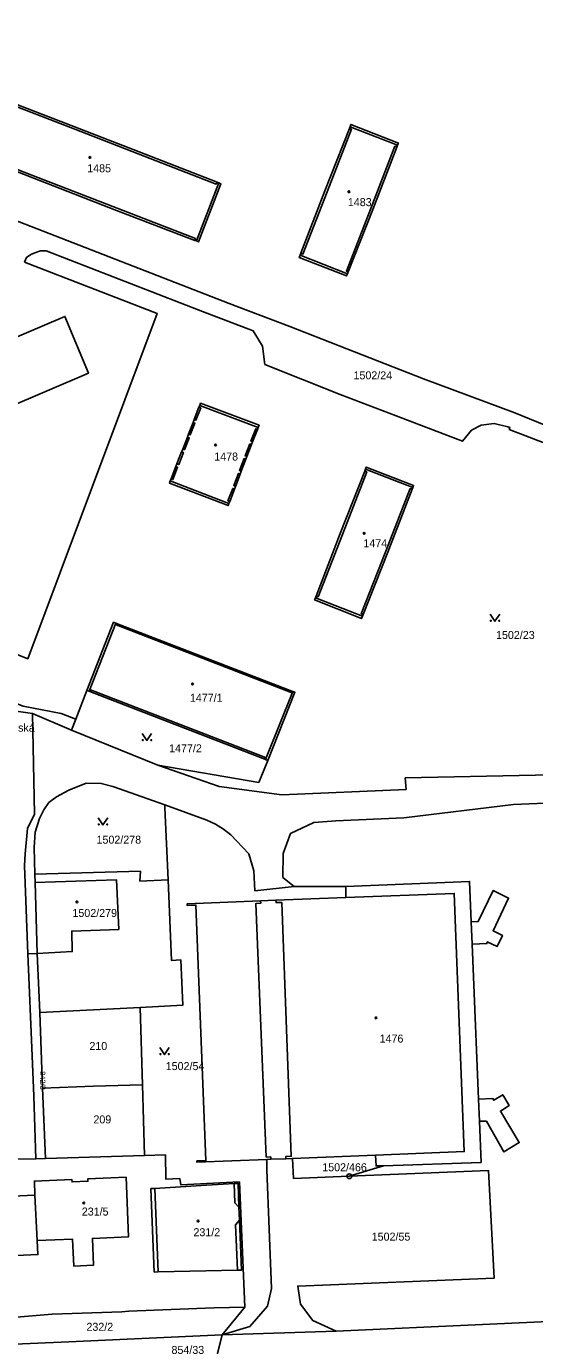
# Model space of a CAD drawing. Extents: x -737240 to -735272, y -1119606 to -1117878.
# Drawn here: x -736674.7 to -736566.6, y -1118855.7 to -1118575.4 of the extents above; entities that cross this region are included whole.
import ezdxf

# ---------------------------------------------------------------- set-up
doc = ezdxf.new("R2010")
doc.units = 0
for name, color, linetype in [('Level 1', 7, 'Continuous'), ('Level 13', 7, 'Continuous'), ('Level 15', 7, 'Continuous'), ('Level 16', 7, 'Continuous'), ('Level 18', 7, 'Continuous'), ('Level 19', 7, 'Continuous'), ('Level 25', 7, 'Continuous'), ('Level 4', 7, 'Continuous')]:
    doc.layers.add(name, color=color, linetype=linetype)

msp = doc.modelspace()

# ---------------------------------------------------------------- linework, layer by layer
at = {"layer": 'Level 1'}
for p, q in [((-736605.98, -1118597.11), (-736605.83, -1118596.74)), ((-736595.71, -1118600.68), (-736595.86, -1118601.07)), ((-736634.12, -1118608.54), (-736633.75, -1118608.68)), ((-736638.51, -1118621.03), (-736638.87, -1118620.89)), ((-736616.44, -1118624.07), (-736616.27, -1118623.64)), ((-736606.21, -1118627.56), (-736606.37, -1118627.98)), ((-736638.97, -1118658.97), (-736637.95, -1118656.37)), ((-736637.95, -1118656.37), (-736637.79, -1118655.95)), ((-736640.19, -1118662.1), (-736639.2, -1118659.57)), ((-736639.2, -1118659.57), (-736638.97, -1118658.97)), ((-736625.37, -1118660.66), (-736625.53, -1118661.08)), ((-736641.41, -1118665.23), (-736640.41, -1118662.68)), ((-736640.41, -1118662.68), (-736640.19, -1118662.1)), ((-736625.53, -1118661.08), (-736626.54, -1118663.7)), ((-736642.64, -1118668.38), (-736641.64, -1118665.82)), ((-736641.64, -1118665.82), (-736641.41, -1118665.23)), ((-736626.76, -1118664.28), (-736627.75, -1118666.83)), ((-736626.54, -1118663.7), (-736626.76, -1118664.28)), ((-736643.89, -1118671.59), (-736642.86, -1118668.97)), ((-736642.86, -1118668.97), (-736642.64, -1118668.38)), ((-736627.97, -1118667.42), (-736628.95, -1118669.96)), ((-736627.75, -1118666.83), (-736627.97, -1118667.42)), ((-736644.05, -1118672.01), (-736643.89, -1118671.59)), ((-736629.18, -1118670.56), (-736630.18, -1118673.16)), ((-736628.95, -1118669.96), (-736629.18, -1118670.56)), ((-736602.7, -1118669.92), (-736602.57, -1118669.54)), ((-736630.41, -1118673.74), (-736631.42, -1118676.36)), ((-736630.18, -1118673.16), (-736630.41, -1118673.74)), ((-736592.49, -1118673.42), (-736592.63, -1118673.79)), ((-736631.42, -1118676.36), (-736631.58, -1118676.78)), ((-736613.17, -1118696.84), (-736613.03, -1118696.47)), ((-736655.65, -1118702.21), (-736655.46, -1118702.28)), ((-736655.46, -1118702.28), (-736618.22, -1118716.65)), ((-736603.04, -1118700.4), (-736603.19, -1118700.77)), ((-736664.14, -1118722.6), (-736661.79, -1118716.53)), ((-736661.33, -1118716.71), (-736661.79, -1118716.53)), ((-736661.16, -1118716.78), (-736661.33, -1118716.71)), ((-736623.97, -1118731.14), (-736661.16, -1118716.78)), ((-736618.22, -1118716.65), (-736618.03, -1118716.72)), ((-736673.37, -1118721.44), (-736665.06, -1118724.97)), ((-736665.06, -1118724.97), (-736664.14, -1118722.6)), ((-736646.73, -1118732.37), (-736665.06, -1118724.97)), ((-736623.8, -1118731.21), (-736623.97, -1118731.14)), ((-736623.34, -1118731.39), (-736623.8, -1118731.21)), ((-736672.83, -1118755.56), (-736672.78, -1118757.3)), ((-736672.78, -1118757.3), (-736672.38, -1118772.42)), ((-736617.71, -1118758.19), (-736606.76, -1118758.16)), ((-736606.7, -1118760.54), (-736606.76, -1118758.16)), ((-736624.85, -1118761.23), (-736621.59, -1118761.11)), ((-736621.59, -1118761.11), (-736606.7, -1118760.54)), ((-736579.86, -1118770.45), (-736578.53, -1118803.34)), ((-736671.24, -1118801.02), (-736671.81, -1118784.96)), ((-736649.98, -1118800.3), (-736649.56, -1118815.32)), ((-736670.6, -1118815.96), (-736671.24, -1118801.02)), ((-736672.66, -1118816.07), (-736670.6, -1118815.96)), ((-736649.56, -1118815.32), (-736670.6, -1118815.96)), ((-736622.67, -1118816.15), (-736623.5, -1118816.17)), ((-736619.46, -1118816.04), (-736622.67, -1118816.15)), ((-736618.05, -1118815.97), (-736619.46, -1118816.04)), ((-736600.4, -1118815.26), (-736618.05, -1118815.97)), ((-736605.99, -1118819.74), (-736598.74, -1118817.51)), ((-736672.83, -1118823.76), (-736672.33, -1118833.43)), ((-736629.37, -1118829.1), (-736629.48, -1118826.34)), ((-736646.61, -1118840.09), (-736629.79, -1118839.69)), ((-736628.22, -1118847.56), (-736633.01, -1118853.47)), ((-736633.01, -1118853.47), (-736634.88, -1118860.85)), ((-736608.77, -1118852.66), (-736633.01, -1118853.47))]:
    msp.add_line(p, q, dxfattribs=at)
for points in [[(-736794.62, -1118560.04), (-736795.14, -1118564.88), (-736794.2, -1118568.06), (-736789.45, -1118572.95), (-736631.53, -1118634.34), (-736618.64, -1118639.21), (-736604.88, -1118644.59), (-736590.23, -1118650.31), (-736570.76, -1118657.53), (-736554.46, -1118664.23), (-736526.71, -1118675.18), (-736508.82, -1118682.05), (-736489.97, -1118689.08), (-736482.05, -1118692.05), (-736473.7, -1118693.54), (-736465.29, -1118693.7), (-736453.8, -1118693.45), (-736428.55, -1118692.43), (-736385.71, -1118690.13)], [(-736680.81, -1118590.44), (-736664.18, -1118596.83), (-736650.69, -1118602.06), (-736634.12, -1118608.54)], [(-736605.83, -1118596.74), (-736605.65, -1118596.27), (-736595.53, -1118600.21), (-736595.71, -1118600.68)], [(-736616.27, -1118623.64), (-736611.17, -1118610.38), (-736605.98, -1118597.11)], [(-736595.86, -1118601.07), (-736600.97, -1118614.31), (-736606.21, -1118627.56)], [(-736638.87, -1118620.89), (-736655.51, -1118614.52), (-736673.3, -1118607.63), (-736685.61, -1118602.77)], [(-736633.75, -1118608.68), (-736633.28, -1118608.86), (-736638.04, -1118621.21), (-736638.51, -1118621.03)], [(-736675.09, -1118625.55), (-736674.61, -1118624.53), (-736673.74, -1118623.91), (-736672.89, -1118623.57), (-736671.64, -1118623.09), (-736670.46, -1118623.13), (-736637.2, -1118636), (-736626.41, -1118640.09), (-736624.42, -1118643.37), (-736623.95, -1118647.24), (-736607.94, -1118653.66), (-736594.52, -1118658.78), (-736581.89, -1118663.59), (-736579.99, -1118661.22), (-736577.96, -1118660.17), (-736575.16, -1118659.78), (-736572.27, -1118660.51), (-736571.82, -1118660.69), (-736571.97, -1118661.07), (-736549.81, -1118669.61)], [(-736606.37, -1118627.98), (-736606.55, -1118628.45), (-736616.62, -1118624.54), (-736616.44, -1118624.07)], [(-736675.09, -1118625.55), (-736646.86, -1118636.43), (-736674.36, -1118709.79), (-736687.01, -1118704.7)], [(-736684.36, -1118668.59), (-736687.88, -1118660.34), (-736661.46, -1118649.1), (-736666.47, -1118637.04), (-736692.99, -1118648.33), (-736689.48, -1118656.57), (-736723.72, -1118671.14), (-736718.59, -1118683.12)], [(-736637.79, -1118655.95), (-736637.61, -1118655.49), (-736625.19, -1118660.19), (-736625.37, -1118660.66)], [(-736602.57, -1118669.54), (-736602.38, -1118669.08), (-736592.31, -1118672.95), (-736592.49, -1118673.42)], [(-736631.58, -1118676.78), (-736631.76, -1118677.25), (-736644.23, -1118672.47), (-736644.05, -1118672.01)], [(-736613.03, -1118696.47), (-736607.93, -1118683.17), (-736602.7, -1118669.92)], [(-736592.63, -1118673.79), (-736597.77, -1118687.12), (-736603.04, -1118700.4)], [(-736603.19, -1118700.77), (-736603.37, -1118701.23), (-736613.36, -1118697.3), (-736613.17, -1118696.84)], [(-736661.79, -1118716.53), (-736656.11, -1118702.03), (-736655.65, -1118702.21)], [(-736664.14, -1118722.6), (-736667.23, -1118721.43), (-736675.35, -1118719.88), (-736680.1, -1118718.04), (-736685.14, -1118716.33), (-736694.8, -1118712.62)], [(-736673.37, -1118721.44), (-736722.58, -1118714.49), (-736723.35, -1118716.43), (-736726.61, -1118718.57), (-736730.96, -1118717.94), (-736731.39, -1118717.49)], [(-736722.58, -1118714.49), (-736673.37, -1118721.44), (-736672.94, -1118742.81), (-736674.44, -1118745.84), (-736674.89, -1118751.22)], [(-736618.03, -1118716.72), (-736617.57, -1118716.9), (-736623.34, -1118731.39)], [(-736672.38, -1118772.42), (-736674.36, -1118772.47), (-736675.09, -1118753.69), (-736674.89, -1118751.22), (-736674.44, -1118745.84), (-736672.94, -1118742.81), (-736673.37, -1118721.44)], [(-736623.34, -1118731.39), (-736625.23, -1118736.06), (-736646.73, -1118732.37)], [(-736524.24, -1118732.72), (-736566.38, -1118734.5), (-736594.1, -1118735.1), (-736593.92, -1118737.57), (-736620.34, -1118738.69), (-736633.66, -1118736.95), (-736646.73, -1118732.37)], [(-736374.31, -1118739.15), (-736376.7, -1118736.05), (-736380.17, -1118733.71), (-736383.73, -1118732.83), (-736403.06, -1118733.69), (-736410.52, -1118734.02), (-736417.99, -1118734.35), (-736426.61, -1118734.74), (-736433.41, -1118735.04), (-736439.44, -1118735.3), (-736485.53, -1118737.29), (-736523.99, -1118738.79), (-736571.04, -1118740.76), (-736594.36, -1118743.59), (-736608.82, -1118744.26), (-736613.51, -1118744.6), (-736618.51, -1118746.94), (-736620.05, -1118751.14), (-736620.13, -1118756.26), (-736617.71, -1118758.19)], [(-736645.21, -1118740.83), (-736656.26, -1118736.96), (-736658.72, -1118736.29), (-736661.92, -1118736.25), (-736665.66, -1118737.68), (-736668.28, -1118739.15), (-736669.85, -1118740.35), (-736670.98, -1118741.92), (-736671.88, -1118743.74), (-736672.8, -1118746.63), (-736672.99, -1118749.87), (-736672.83, -1118755.56)], [(-736644.54, -1118756.76), (-736645.2, -1118741.48), (-736645.21, -1118740.83)], [(-736617.71, -1118758.19), (-736626.07, -1118759.09), (-736626.29, -1118754.84), (-736627.33, -1118751.23), (-736631.2, -1118747.24), (-736632.72, -1118745.98), (-736634.42, -1118744.92), (-736636.27, -1118744.07), (-736645.21, -1118740.83)], [(-736675.09, -1118753.69), (-736674.36, -1118772.47)], [(-736644.54, -1118756.76), (-736650.5, -1118757.02), (-736650.42, -1118754.94), (-736672.83, -1118755.56)], [(-736650.44, -1118783.89), (-736641.42, -1118783.43), (-736641.81, -1118773.8), (-736643.81, -1118773.88), (-736644.54, -1118756.76)], [(-736606.76, -1118758.16), (-736580.4, -1118757.12), (-736580.05, -1118765.66)], [(-736623.5, -1118816.17), (-736638.39, -1118816.79), (-736638.4, -1118816.49), (-736636.49, -1118816.41), (-736638.59, -1118762.12), (-736640.49, -1118762.2), (-736640.5, -1118761.9), (-736624.85, -1118761.23)], [(-736580.05, -1118765.66), (-736578.56, -1118765.6), (-736575.43, -1118759.04), (-736572.11, -1118760.65), (-736575.43, -1118767.57), (-736573.42, -1118768.57), (-736574.57, -1118770.95), (-736576.67, -1118769.97), (-736576.73, -1118770.32), (-736579.86, -1118770.45)], [(-736674.36, -1118772.47), (-736672.38, -1118772.42), (-736671.81, -1118784.96)], [(-736674.36, -1118772.47), (-736673.45, -1118794.13), (-736673.1, -1118802.7), (-736672.66, -1118816.07)], [(-736650.44, -1118783.89), (-736671.81, -1118784.96), (-736672.38, -1118772.42)], [(-736671.81, -1118784.96), (-736650.44, -1118783.89), (-736649.98, -1118800.3)], [(-736633.01, -1118853.47), (-736628.22, -1118847.56), (-736629.35, -1118820.96), (-736641.79, -1118821.59), (-736642.04, -1118820.26), (-736645.03, -1118820.34), (-736645.09, -1118815.18), (-736649.56, -1118815.32), (-736649.98, -1118800.3), (-736650.44, -1118783.89)], [(-736671.24, -1118801.02), (-736660.38, -1118800.64), (-736649.98, -1118800.3)], [(-736578.53, -1118803.34), (-736575.48, -1118803.22), (-736575.27, -1118803.61), (-736573.36, -1118802.43), (-736572.03, -1118804.72), (-736573.87, -1118805.9), (-736569.84, -1118812.58), (-736573.1, -1118814.59), (-736576.84, -1118808.02), (-736578.33, -1118808.08)], [(-736578.33, -1118808.08), (-736577.98, -1118816.82), (-736598.74, -1118817.51)], [(-736680.57, -1118816.01), (-736678.5, -1118816.11), (-736672.66, -1118816.07)], [(-736649.56, -1118815.32), (-736645.09, -1118815.18), (-736645.03, -1118820.34), (-736642.04, -1118820.26), (-736641.79, -1118821.59), (-736629.35, -1118820.96), (-736628.22, -1118847.56)], [(-736623.5, -1118816.17), (-736623.55, -1118818.35), (-736622.55, -1118843.61), (-736623.35, -1118847.32), (-736627.16, -1118851.67), (-736633.01, -1118853.47)], [(-736618.05, -1118815.97), (-736617.83, -1118820.22), (-736605.99, -1118819.74)], [(-736598.74, -1118817.51), (-736600.3, -1118817.56), (-736600.4, -1118815.26)], [(-736672.33, -1118833.43), (-736664.84, -1118833.12), (-736664.6, -1118838.82), (-736660.37, -1118838.64), (-736660.61, -1118832.94), (-736652.93, -1118832.62), (-736653.46, -1118819.96), (-736661.58, -1118820.29), (-736661.56, -1118820.8), (-736664.94, -1118820.95), (-736664.97, -1118820.44), (-736672.96, -1118820.77), (-736672.83, -1118823.76)], [(-736605.99, -1118819.74), (-736576.36, -1118818.54), (-736575.17, -1118841.4), (-736616.96, -1118843.1), (-736616.35, -1118846.95), (-736613.77, -1118850.43), (-736608.77, -1118852.66)], [(-736647.36, -1118822.33), (-736648.18, -1118822.38), (-736647.48, -1118840.11), (-736646.61, -1118840.09)], [(-736630.49, -1118821.32), (-736637.51, -1118821.74), (-736647.36, -1118822.33)], [(-736629.48, -1118826.34), (-736629.64, -1118821.27), (-736630.49, -1118821.32)], [(-736672.83, -1118823.76), (-736680.93, -1118824.1), (-736680.91, -1118824.58), (-736684.28, -1118824.72), (-736684.3, -1118824.24), (-736692.06, -1118824.57)], [(-736629.79, -1118839.69), (-736628.88, -1118839.67), (-736629.37, -1118829.1)], [(-736691.53, -1118837.21), (-736684.01, -1118836.9), (-736683.78, -1118842.54), (-736679.67, -1118842.45), (-736679.78, -1118836.72), (-736672.2, -1118836.41), (-736672.33, -1118833.43)], [(-736505.05, -1118845.2), (-736519.9, -1118845.7), (-736541.27, -1118849.56), (-736546.57, -1118849.84), (-736608.77, -1118852.66)], [(-736628.22, -1118847.56), (-736634.76, -1118847.69), (-736643.86, -1118848.09), (-736652.86, -1118848.43), (-736654.33, -1118848.56), (-736669.2, -1118849.03), (-736677.6, -1118849.75)], [(-736633.01, -1118853.47), (-736665.64, -1118854.91), (-736682.17, -1118855.67)], [(-736506.92, -1118860.92), (-736525.69, -1118861.73), (-736529.79, -1118862.07), (-736539.75, -1118862.47), (-736564.45, -1118863.62), (-736569.38, -1118863.89), (-736569.9, -1118863.89), (-736574.28, -1118863.87), (-736580.45, -1118864.13), (-736585.34, -1118864.34), (-736590.89, -1118864.56), (-736591.82, -1118864.63), (-736600.81, -1118865.34), (-736607.58, -1118865.65), (-736618.6, -1118866.05), (-736632.61, -1118866.56), (-736636.36, -1118866.68), (-736634.88, -1118860.85), (-736633.01, -1118853.47)]]:
    msp.add_lwpolyline(points, dxfattribs=at)
at = {"layer": 'Level 13'}
for points in [[(-736722.58, -1118714.49), (-736673.37, -1118721.44), (-736672.94, -1118742.81), (-736674.44, -1118745.84), (-736674.89, -1118751.22)], [(-736722.58, -1118714.49), (-736673.37, -1118721.44), (-736672.94, -1118742.81), (-736674.44, -1118745.84), (-736674.89, -1118751.22)], [(-736675.09, -1118753.69), (-736674.36, -1118772.47), (-736672.38, -1118772.42), (-736671.81, -1118784.96), (-736650.44, -1118783.89), (-736649.98, -1118800.3), (-736649.56, -1118815.32), (-736645.09, -1118815.18), (-736645.03, -1118820.34), (-736642.04, -1118820.26), (-736641.79, -1118821.59), (-736629.35, -1118820.96), (-736628.22, -1118847.56), (-736633.01, -1118853.47), (-736636.36, -1118866.68)], [(-736675.09, -1118753.69), (-736674.36, -1118772.47), (-736672.38, -1118772.42), (-736671.81, -1118784.96), (-736650.44, -1118783.89), (-736649.98, -1118800.3), (-736649.56, -1118815.32), (-736645.09, -1118815.18), (-736645.03, -1118820.34), (-736642.04, -1118820.26), (-736641.79, -1118821.59), (-736629.35, -1118820.96), (-736628.22, -1118847.56), (-736633.01, -1118853.47), (-736636.36, -1118866.68)]]:
    msp.add_lwpolyline(points, dxfattribs=at)
at = {"layer": 'Level 25'}
for points in [[(-736574.01, -1118700.31), (-736575.01, -1118701.81), (-736576.01, -1118700.31)], [(-736648.02, -1118725.66), (-736649.02, -1118727.16), (-736650.02, -1118725.66)], [(-736657.37, -1118743.59), (-736658.37, -1118745.09), (-736659.37, -1118743.59)], [(-736644.27, -1118792.38), (-736645.27, -1118793.88), (-736646.27, -1118792.38)]]:
    msp.add_lwpolyline(points, dxfattribs=at)
for centre in [(-736575.91, -1118701.71), (-736574.11, -1118701.71), (-736649.92, -1118727.06), (-736648.12, -1118727.06), (-736659.27, -1118744.99), (-736657.47, -1118744.99), (-736646.17, -1118793.78), (-736644.37, -1118793.78)]:
    msp.add_circle(centre, 0.1, dxfattribs=at)
for centre, major_axis in [((-736661.16, -1118603.28), (0.18, 0)), ((-736606.07, -1118610.57), (0.18, 0)), ((-736634.43, -1118664.37), (0.18, 0)), ((-736602.83, -1118683.15), (0.18, 0)), ((-736639.32, -1118715.17), (0.18, 0)), ((-736663.92, -1118761.45), (0.18, 0)), ((-736600.3, -1118786.09), (0.18, 0)), ((-736605.99, -1118819.74), (0.516, 0)), ((-736605.99, -1118819.74), (0.0375, 0)), ((-736662.46, -1118825.43), (0.18, 0)), ((-736638.13, -1118829.28), (0.18, 0))]:
    msp.add_ellipse(centre, major_axis=major_axis, ratio=0.9848078, dxfattribs=at)
at = {"layer": 'Level 4'}
for p, q in [((-736605.83, -1118596.74), (-736595.71, -1118600.68)), ((-736638.51, -1118621.03), (-736633.75, -1118608.68)), ((-736616.44, -1118624.07), (-736606.37, -1118627.98)), ((-736637.79, -1118655.95), (-736625.37, -1118660.66)), ((-736644.05, -1118672.01), (-736631.58, -1118676.78)), ((-736602.57, -1118669.54), (-736592.49, -1118673.42)), ((-736613.17, -1118696.84), (-736603.19, -1118700.77)), ((-736661.33, -1118716.71), (-736655.65, -1118702.21)), ((-736623.8, -1118731.21), (-736618.03, -1118716.72)), ((-736580.05, -1118765.66), (-736579.86, -1118770.45)), ((-736578.53, -1118803.34), (-736578.33, -1118808.08)), ((-736647.36, -1118822.33), (-736646.61, -1118840.09))]:
    msp.add_line(p, q, dxfattribs=at)
for points in [[(-736634.12, -1118608.54), (-736634.27, -1118608.95), (-736650.87, -1118602.52), (-736664.36, -1118597.3), (-736680.97, -1118590.87), (-736680.81, -1118590.44)], [(-736605.98, -1118597.11), (-736605.54, -1118597.28), (-736610.71, -1118610.56), (-736615.86, -1118623.8), (-736616.27, -1118623.64)], [(-736606.21, -1118627.56), (-736606.6, -1118627.41), (-736601.44, -1118614.13), (-736596.3, -1118600.9), (-736595.86, -1118601.07)], [(-736638.87, -1118620.89), (-736638.71, -1118620.5), (-736655.33, -1118614.06), (-736673.12, -1118607.16), (-736685.45, -1118602.38), (-736685.61, -1118602.77)], [(-736637.95, -1118656.37), (-736637.58, -1118656.51), (-736638.6, -1118659.12), (-736638.97, -1118658.97)], [(-736639.2, -1118659.57), (-736638.83, -1118659.71), (-736639.81, -1118662.24), (-736640.19, -1118662.1)], [(-736640.41, -1118662.68), (-736640.04, -1118662.83), (-736641.04, -1118665.38), (-736641.41, -1118665.23)], [(-736626.54, -1118663.7), (-736626.91, -1118663.55), (-736625.9, -1118660.94), (-736625.53, -1118661.08)], [(-736641.64, -1118665.82), (-736641.26, -1118665.96), (-736642.26, -1118668.53), (-736642.64, -1118668.38)], [(-736627.75, -1118666.83), (-736628.12, -1118666.68), (-736627.14, -1118664.13), (-736626.76, -1118664.28)], [(-736642.86, -1118668.97), (-736642.49, -1118669.11), (-736643.51, -1118671.74), (-736643.89, -1118671.59)], [(-736627.97, -1118667.42), (-736628.35, -1118667.27), (-736629.33, -1118669.82), (-736628.95, -1118669.96)], [(-736629.18, -1118670.56), (-736629.55, -1118670.41), (-736630.56, -1118673.01), (-736630.18, -1118673.16)], [(-736602.7, -1118669.92), (-736602.29, -1118670.08), (-736607.46, -1118683.36), (-736612.63, -1118696.63), (-736613.03, -1118696.47)], [(-736631.42, -1118676.36), (-736631.79, -1118676.22), (-736630.78, -1118673.6), (-736630.41, -1118673.74)], [(-736592.63, -1118673.79), (-736593.03, -1118673.64), (-736598.24, -1118686.94), (-736603.45, -1118700.24), (-736603.04, -1118700.4)], [(-736655.46, -1118702.28), (-736655.59, -1118702.61), (-736618.35, -1118716.97), (-736618.22, -1118716.65)], [(-736623.97, -1118731.14), (-736623.83, -1118730.8), (-736661.03, -1118716.43), (-736661.16, -1118716.78)], [(-736672.78, -1118757.3), (-736655.51, -1118756.74), (-736655, -1118767.31), (-736665.01, -1118767.67), (-736664.89, -1118772.02), (-736672.38, -1118772.42)], [(-736624.85, -1118761.23), (-736624.83, -1118761.73), (-736625.83, -1118761.77), (-736623.64, -1118815.69), (-736622.69, -1118815.65), (-736622.67, -1118816.15)], [(-736621.59, -1118761.11), (-736621.57, -1118761.61), (-736620.37, -1118761.56), (-736618.33, -1118815.49), (-736619.48, -1118815.54), (-736619.46, -1118816.04)], [(-736606.7, -1118760.54), (-736583.69, -1118759.66), (-736581.55, -1118814.49), (-736600.4, -1118815.26)], [(-736630.49, -1118821.32), (-736630.34, -1118825.43), (-736629.48, -1118826.34)], [(-736629.37, -1118829.1), (-736630.16, -1118830.05), (-736629.98, -1118834.8), (-736629.79, -1118839.69)]]:
    msp.add_lwpolyline(points, dxfattribs=at)

# ---------------------------------------------------------------- texts
at = {"layer": 'Level 15'}
msp.add_text('Partyzánská', height=1.7, rotation=0.00342, dxfattribs=at).set_placement((-736685.39, -1118725.29))
at = {"layer": 'Level 16'}
msp.add_text('854/33', height=1.7, dxfattribs=at).set_placement((-736643.8, -1118857.5))
at = {"layer": 'Level 18'}
for s, p in [('1502/24', (-736605.095, -1118650.42)), ('1502/23', (-736574.785, -1118705.59)), ('1477/2', (-736644.3, -1118729.67)), ('1502/278', (-736659.74, -1118749.08)), ('210', (-736661.255, -1118792.93)), ('1502/54', (-736645.025, -1118797.19)), ('209', (-736660.405, -1118808.52)), ('1502/466', (-736611.74, -1118818.69)), ('1502/55', (-736601.225, -1118833.43)), ('232/2', (-736661.885, -1118852.59))]:
    msp.add_text(s, height=1.7, dxfattribs=at).set_placement(p)
msp.add_text('842/3', height=1.14, rotation=271.07415, dxfattribs=at).set_placement((-736671.79, -1118797.44))
at = {"layer": 'Level 19'}
for s, p in [('1485', (-736661.715, -1118606.43)), ('1483', (-736606.295, -1118613.62)), ('1478', (-736634.705, -1118667.68)), ('1474', (-736602.995, -1118686.1)), ('1477/1', (-736639.885, -1118718.94)), ('1502/279', (-736664.865, -1118764.66)), ('1476', (-736599.545, -1118791.35)), ('231/5', (-736662.87, -1118828.1)), ('231/2', (-736639.13, -1118832.49))]:
    msp.add_text(s, height=1.7, dxfattribs=at).set_placement(p)

doc.saveas('drawing.dxf')
